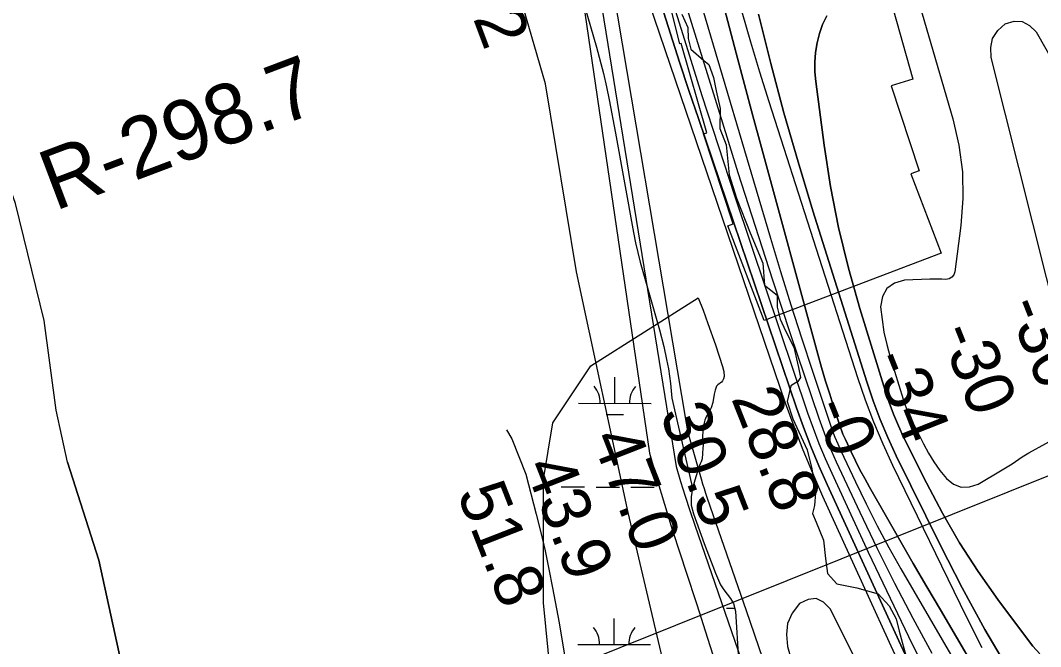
# Model space of a CAD drawing. Extents: x 3161615 to 3199515, y 867541 to 892976.
# Drawn here: x 3177748 to 3179153, y 886389 to 887253 of the extents above; entities that cross this region are included whole.
import ezdxf

# ---------------------------------------------------------------- set-up
doc = ezdxf.new("R2010")
doc.units = 0
for name, color, linetype in [('V-RIVR-EDGE', 7, 'Continuous'), ('V-RIVR-RANG', 7, 'Continuous'), ('V-RIVR-RANG-IDEN', 7, 'Continuous'), ('V-RRAP-RVMT', 7, 'Continuous'), ('V-SITE-VEGE', 7, 'Continuous'), ('V-TOPO-DPTH', 7, 'Continuous'), ('V-TOPO-MAJR', 7, 'Continuous'), ('V-TOPO-MINR', 7, 'Continuous'), ('V-TOPO-SHOR', 7, 'Continuous'), ('V-TOPO-WATR', 7, 'Continuous'), ('V-WETL-SWMP', 7, 'Continuous')]:
    doc.layers.add(name, color=color, linetype=linetype)

msp = doc.modelspace()

# ---------------------------------------------------------------- linework, layer by layer
at = {"layer": 'V-RIVR-EDGE'}
msp.add_lwpolyline([(3178659.2, 887261.7), (3178667.2, 887243.1), (3178667.7, 887227.8), (3178671.4, 887213.5), (3178689.5, 887197.7), (3178696.2, 887192), (3178702.8, 887174.3), (3178706.6, 887155.7), (3178711.8, 887131.4), (3178711.7, 887103.7), (3178720.2, 887081.3), (3178724.4, 887039.8), (3178734.4, 887007.8), (3178753.3, 886960.1), (3178770.9, 886918.1), (3178773.2, 886888), (3178790.3, 886874.1), (3178790.3, 886857.4), (3178794.5, 886840.7), (3178802.1, 886825), (3178813.5, 886802.5), (3178820.1, 886774.4), (3178822.5, 886760.6), (3178819.1, 886754.8), (3178809.5, 886749.1), (3178804.2, 886727.2), (3178812.3, 886703.4), (3178831.7, 886660.9), (3178838.4, 886634.6), (3178843.5, 886601.2), (3178842, 886584.1), (3178839.2, 886573.1), (3178844.4, 886560.7), (3178854.3, 886535.9), (3178857.1, 886510.6), (3178859.9, 886490.1), (3178872.8, 886475.7), (3178900.4, 886470.4), (3178929.5, 886462.2), (3178944.7, 886445.5), (3178954.7, 886427.4), (3178958.5, 886410.7), (3178969.3, 886372)], dxfattribs=at)
at = {"layer": 'V-RIVR-RANG'}
msp.add_line((3178432.3, 886331.3), (3179267.5, 886666.5), dxfattribs=at)
at = {"layer": 'V-RRAP-RVMT'}
for p, q in [((3178656.6, 887220.5), (3178624.6, 887347.5)), ((3178939.6, 887307.1), (3178977.3, 887171.9)), ((3178658.4, 887221), (3178656.6, 887220.5)), ((3178693.5, 887097.7), (3178658.4, 887221)), ((3178977.3, 887171.9), (3178947.4, 887162.8)), ((3178947.4, 887162.8), (3178986.2, 887045.4)), ((3178688.8, 887096.4), (3178693.5, 887097.7)), ((3178729.9, 886972.4), (3178688.8, 887096.4)), ((3178986.2, 887045.4), (3178974.8, 887041.4)), ((3178974.8, 887041.4), (3179016.5, 886931.7)), ((3178722.5, 886969.6), (3178729.9, 886972.4)), ((3178772.5, 886839.1), (3178722.5, 886969.6)), ((3179016.5, 886931.7), (3178772.5, 886839.1))]:
    msp.add_line(p, q, dxfattribs=at)
at = {"layer": 'V-SITE-VEGE'}
for points in [[(3178521, 887287.9), (3178541.5, 887215.9), (3178551, 887179.7), (3178555.2, 887161.5), (3178559, 887143.2), (3178567.7, 887097.5), (3178592.5, 886960.6), (3178595.3, 886946.2), (3178601.7, 886919.4), (3178628.3, 886826.3), (3178634.2, 886803), (3178638.2, 886785.4), (3178640.7, 886772.2), (3178643.6, 886752.2), (3178645.4, 886732), (3178673.9, 886607.7), (3178671.8, 886595.9), (3178671.9, 886584.2), (3178675, 886572.6), (3178690.1, 886531.6), (3178705.5, 886490.6), (3178712.4, 886474.3), (3178716.8, 886467.4), (3178726.3, 886455.6), (3178730.5, 886448.7), (3178733.3, 886438.2), (3178737.3, 886371)], [(3177894.4, 886331.3), (3177855.9, 886508.4), (3177812.7, 886643.7), (3177797.2, 886715.3), (3177780.5, 886839.1), (3177740.9, 887000.3)]]:
    msp.add_lwpolyline(points, dxfattribs=at)
at = {"layer": 'V-TOPO-DPTH'}
for points in [[(3178947.2, 887410.6), (3179032.5, 887117.3), (3179040.7, 887080.9), (3179045.8, 887044.3), (3179046.3, 887007.3), (3179043.8, 886970.1), (3179035.4, 886906.3), (3179033.7, 886901.9), (3179031.2, 886898.6), (3179027.4, 886896.7), (3179022.9, 886895.8), (3179017.3, 886896), (3179011.8, 886896.1), (3179006.2, 886896.1), (3179000.7, 886896), (3178965.9, 886894.7), (3178952.3, 886890.4), (3178941.7, 886883.4), (3178935.8, 886872.1), (3178933.1, 886858.1), (3178935, 886840.5), (3178937.7, 886823), (3178941.5, 886805.8), (3178946.2, 886788.7), (3178964.2, 886730.5), (3178966.5, 886723.7), (3178968.9, 886717.1), (3178971.7, 886710.5), (3178974.7, 886704), (3178992.2, 886668.8), (3178999, 886656.2), (3179006.4, 886643.9), (3179014.8, 886632.3), (3179023.7, 886621), (3179033.6, 886613.5), (3179044.1, 886609.3), (3179055.4, 886609.8), (3179067.3, 886613.5), (3179100.6, 886632.9), (3179105.3, 886635.7), (3179109.9, 886638.6), (3179114.4, 886641.6), (3179118.9, 886644.8), (3179123.4, 886647.9), (3179128, 886650.9), (3179132.6, 886653.7), (3179137.4, 886656.4), (3179184, 886682.2)], [(3178947.2, 887410.6), (3179032.5, 887117.3), (3179040.7, 887080.9), (3179045.8, 887044.3), (3179046.3, 887007.3), (3179043.8, 886970.1), (3179035.4, 886906.3), (3179033.7, 886901.9), (3179031.2, 886898.6), (3179027.4, 886896.7), (3179022.9, 886895.8), (3179017.3, 886896), (3179011.8, 886896.1), (3179006.2, 886896.1), (3179000.7, 886896), (3178965.9, 886894.7), (3178952.3, 886890.4), (3178941.7, 886883.4), (3178935.8, 886872.1), (3178933.1, 886858.1), (3178935, 886840.5), (3178937.7, 886823), (3178941.5, 886805.8), (3178946.2, 886788.7), (3178964.2, 886730.5), (3178966.5, 886723.7), (3178968.9, 886717.1), (3178971.7, 886710.5), (3178974.7, 886704), (3178992.2, 886668.8), (3178999, 886656.2), (3179006.4, 886643.9), (3179014.8, 886632.3), (3179023.7, 886621), (3179033.6, 886613.5), (3179044.1, 886609.3), (3179055.4, 886609.8), (3179067.3, 886613.5), (3179100.6, 886632.9), (3179105.3, 886635.7), (3179109.9, 886638.6), (3179114.4, 886641.6), (3179118.9, 886644.8), (3179123.4, 886647.9), (3179128, 886650.9), (3179132.6, 886653.7), (3179137.4, 886656.4), (3179184, 886682.2)], [(3178653.4, 887311.8), (3178713.2, 887117.6), (3178736.4, 887043.3), (3178760, 886969.1), (3178784.1, 886895.1), (3178808.6, 886821.2), (3178847.8, 886704.5), (3178853.3, 886689.1), (3178859.1, 886673.9), (3178865.4, 886658.8), (3178872, 886643.9), (3178904.4, 886574.6), (3178928, 886525.4), (3178952.2, 886476.6), (3178977.6, 886428.3), (3179003.6, 886380.4)], [(3178653.4, 887311.8), (3178713.2, 887117.6), (3178736.4, 887043.3), (3178760, 886969.1), (3178784.1, 886895.1), (3178808.6, 886821.2), (3178847.8, 886704.5), (3178853.3, 886689.1), (3178859.1, 886673.9), (3178865.4, 886658.8), (3178872, 886643.9), (3178904.4, 886574.6), (3178928, 886525.4), (3178952.2, 886476.6), (3178977.6, 886428.3), (3179003.6, 886380.4)], [(3178705.6, 887316.3), (3178722.6, 887251.4), (3178734, 887207.9), (3178745.5, 887164.5), (3178757.2, 887121.1), (3178768.9, 887077.8), (3178846.5, 886792.6), (3178851.7, 886774.1), (3178857.1, 886755.6), (3178862.9, 886737.3), (3178868.8, 886719), (3178878.3, 886690.3), (3178879.7, 886686.4), (3178881.2, 886682.5), (3178882.8, 886678.7), (3178884.5, 886675), (3178892.5, 886657.7), (3178898.5, 886645.4), (3178904.6, 886633.2), (3178911.1, 886621.2), (3178917.7, 886609.3), (3178941, 886568.5), (3178959.6, 886536.2), (3178978.1, 886504.1), (3178996.8, 886471.9), (3179015.6, 886439.8), (3179084.9, 886321.6)], [(3179084.9, 886321.6), (3179015.6, 886439.8), (3178996.8, 886471.9), (3178978.1, 886504.1), (3178959.6, 886536.2), (3178941, 886568.5), (3178917.7, 886609.3), (3178911.1, 886621.2), (3178904.6, 886633.2), (3178898.5, 886645.4), (3178892.5, 886657.7), (3178884.5, 886675), (3178882.8, 886678.7), (3178881.2, 886682.5), (3178879.7, 886686.4), (3178878.3, 886690.3), (3178868.8, 886719), (3178862.9, 886737.3), (3178857.1, 886755.6), (3178851.7, 886774.1), (3178846.5, 886792.6), (3178768.9, 887077.8), (3178757.2, 887121.1), (3178745.5, 887164.5), (3178734, 887207.9), (3178722.6, 887251.4), (3178705.6, 887316.3)], [(3178981.2, 886348.1), (3178961.1, 886391.3), (3178859.3, 886612.7), (3178847.8, 886638.8), (3178836.9, 886665.1), (3178826.7, 886691.8), (3178817.1, 886718.7), (3178681.9, 887117.6), (3178668.9, 887156.4), (3178656, 887195.3), (3178643.5, 887234.3), (3178631.1, 887273.3)], [(3179109.8, 886356.8), (3179076.5, 886413.1), (3179045.3, 886470.5), (3179015.5, 886528.8), (3178954.7, 886652.5), (3178943.2, 886677.5), (3178932.4, 886702.7), (3178922.8, 886728.4), (3178914, 886754.4), (3178839.7, 886990.5), (3178819.3, 887057.8), (3178799.8, 887125.4), (3178781.7, 887193.5), (3178764.6, 887261.7)], [(3179109.8, 886356.8), (3179076.5, 886413.1), (3179045.3, 886470.5), (3179015.5, 886528.8), (3178954.7, 886652.5), (3178943.2, 886677.5), (3178932.4, 886702.7), (3178922.8, 886728.4), (3178914, 886754.4), (3178839.7, 886990.5), (3178819.3, 887057.8), (3178799.8, 887125.4), (3178781.7, 887193.5), (3178764.6, 887261.7)], [(3178858.8, 887259.3), (3178853.1, 887247.4), (3178848.8, 887234.8), (3178845.4, 887221.9), (3178843.4, 887208.7), (3178842.3, 887195.4), (3178842.5, 887182.1), (3178843.6, 887168.8), (3178855.1, 887080.8), (3178864, 887023.8), (3178874.9, 886967.2), (3178888.6, 886911.2), (3178904.2, 886855.6), (3178939.2, 886742.5), (3178944.7, 886726.1), (3178950.7, 886709.9), (3178957.5, 886694), (3178964.8, 886678.3), (3178996.1, 886615.1), (3179018.2, 886573.3), (3179041.8, 886532.3), (3179067.5, 886492.8), (3179094.7, 886454.1), (3179134, 886401.2), (3179143, 886390), (3179152.6, 886379.4)], [(3179152.6, 886379.4), (3179143, 886390), (3179134, 886401.2), (3179094.7, 886454.1), (3179067.5, 886492.8), (3179041.8, 886532.3), (3179018.2, 886573.3), (3178996.1, 886615.1), (3178964.8, 886678.3), (3178957.5, 886694), (3178950.7, 886709.9), (3178944.7, 886726.1), (3178939.2, 886742.5), (3178904.2, 886855.6), (3178888.6, 886911.2), (3178874.9, 886967.2), (3178864, 887023.8), (3178855.1, 887080.8), (3178843.6, 887168.8), (3178842.5, 887182.1), (3178842.3, 887195.4), (3178843.4, 887208.7), (3178845.4, 887221.9), (3178848.8, 887234.8), (3178853.1, 887247.4), (3178858.8, 887259.3)], [(3179180.9, 886821.5), (3179085.4, 887201.6), (3179084.8, 887215.5), (3179087.3, 887228.1), (3179094.5, 887238.8), (3179104.7, 887248.2), (3179117, 887251.7), (3179128.3, 887251.6), (3179138.2, 887246.1), (3179147.2, 887237.1), (3179339.8, 886898.5)], [(3179180.9, 886821.5), (3179085.4, 887201.6), (3179084.8, 887215.5), (3179087.3, 887228.1), (3179094.5, 887238.8), (3179104.7, 887248.2), (3179117, 887251.7), (3179128.3, 887251.6), (3179138.2, 887246.1), (3179147.2, 887237.1), (3179339.8, 886898.5)]]:
    msp.add_lwpolyline(points, dxfattribs=at)
at = {"layer": 'V-TOPO-MAJR'}
msp.add_lwpolyline([(3178543.7, 887302.6), (3178651.5, 886637.5), (3178657.4, 886617.2), (3178663.6, 886597), (3178670.1, 886576.8), (3178676.9, 886556.7), (3178792.2, 886221.9)], dxfattribs=at)
at = {"layer": 'V-TOPO-MINR'}
for points in [[(3178260.7, 888200.3), (3178369.3, 887886.8), (3178382.5, 887849), (3178395.8, 887811.2), (3178409.4, 887773.4), (3178423.1, 887735.7), (3178440.4, 887688.6), (3178461.7, 887630), (3178482.8, 887571.3), (3178503.5, 887512.4), (3178523.9, 887453.5), (3178540, 887406.8), (3178551.8, 887371), (3178665.3, 886697.4), (3178666.4, 886689.4), (3178668.2, 886681.5), (3178685.8, 886620.6), (3178687.7, 886613.9), (3178689.8, 886607.3), (3178691.9, 886600.7), (3178694.1, 886594.1), (3178747.6, 886439), (3178770.2, 886373.3)], [(3178947.2, 887410.6), (3179032.5, 887117.3), (3179040.7, 887080.9), (3179045.8, 887044.3), (3179046.3, 887007.3), (3179043.8, 886970.1), (3179035.4, 886906.3), (3179033.7, 886901.9), (3179031.2, 886898.6), (3179027.4, 886896.7), (3179022.9, 886895.8), (3179017.3, 886896), (3179011.8, 886896.1), (3179006.2, 886896.1), (3179000.7, 886896), (3178965.9, 886894.7), (3178952.3, 886890.4), (3178941.7, 886883.4), (3178935.8, 886872.1), (3178933.1, 886858.1), (3178935, 886840.5), (3178937.7, 886823), (3178941.5, 886805.8), (3178946.2, 886788.7), (3178964.2, 886730.5), (3178966.5, 886723.7), (3178968.9, 886717.1), (3178971.7, 886710.5), (3178974.7, 886704), (3178992.2, 886668.8), (3178999, 886656.2), (3179006.4, 886643.9), (3179014.8, 886632.3), (3179023.7, 886621), (3179033.6, 886613.5), (3179044.1, 886609.3), (3179055.4, 886609.8), (3179067.3, 886613.5), (3179100.6, 886632.9), (3179105.3, 886635.7), (3179109.9, 886638.6), (3179114.4, 886641.6), (3179118.9, 886644.8), (3179123.4, 886647.9), (3179128, 886650.9), (3179132.6, 886653.7), (3179137.4, 886656.4), (3179184, 886682.2)], [(3178633.2, 887321.8), (3178665.1, 887218.7), (3178686.9, 887149.6), (3178709, 887080.5), (3178731.6, 887011.6), (3178754.5, 886942.8), (3178832.5, 886711.6), (3178840, 886690.5), (3178848, 886669.5), (3178856.6, 886648.8), (3178865.7, 886628.3), (3178916.1, 886519.5), (3178946.1, 886456), (3178976.7, 886392.7), (3179008.2, 886329.9)], [(3178705.6, 887316.3), (3178722.6, 887251.4), (3178734, 887207.9), (3178745.5, 887164.5), (3178757.2, 887121.1), (3178768.9, 887077.8), (3178846.5, 886792.6), (3178851.7, 886774.1), (3178857.1, 886755.6), (3178862.9, 886737.3), (3178868.8, 886719), (3178878.3, 886690.3), (3178879.7, 886686.4), (3178881.2, 886682.5), (3178882.8, 886678.7), (3178884.5, 886675), (3178892.5, 886657.7), (3178898.5, 886645.4), (3178904.6, 886633.2), (3178911.1, 886621.2), (3178917.7, 886609.3), (3178941, 886568.5), (3178959.6, 886536.2), (3178978.1, 886504.1), (3178996.8, 886471.9), (3179015.6, 886439.8), (3179084.9, 886321.6)], [(3178520.7, 887295), (3178614.6, 886656.1), (3178624.7, 886620.9), (3178635.1, 886585.7), (3178646, 886550.7), (3178657.2, 886515.8), (3178664.7, 886493.3), (3178679.7, 886447.2), (3178694.6, 886401), (3178709.2, 886354.8)], [(3178606.7, 887298.1), (3178801.7, 886725.7), (3178813.4, 886693.1), (3178825.7, 886660.7), (3178839, 886628.8), (3178852.9, 886597), (3179007.8, 886257.4)], [(3178679.1, 887298.6), (3178781.3, 886952.8), (3178795.2, 886906.7), (3178809.4, 886860.8), (3178824.1, 886815), (3178839.1, 886769.3), (3178863.1, 886697.4), (3178866.5, 886687.8), (3178870.1, 886678.2), (3178874.1, 886668.8), (3178878.3, 886659.4), (3178898.3, 886616.6), (3178913.1, 886586.2), (3178928.4, 886556), (3178944.4, 886526.2), (3178961.1, 886496.7), (3179074.8, 886300.9)], [(3178631.1, 887273.3), (3178643.5, 887234.3), (3178656, 887195.3), (3178668.9, 887156.4), (3178681.9, 887117.6), (3178817.1, 886718.7), (3178826.7, 886691.8), (3178836.9, 886665.1), (3178847.8, 886638.8), (3178859.3, 886612.7), (3178961.1, 886391.3), (3178981.2, 886348.1)], [(3178741.9, 887264.9), (3178753.6, 887223.4), (3178766, 887182.1), (3178778.9, 887141), (3178901.1, 886760.3), (3178911.7, 886729.5), (3178923.1, 886699.1), (3178935.9, 886669.1), (3178949.5, 886639.5), (3179050.8, 886430.9), (3179072.4, 886388.1)], [(3178764.6, 887261.7), (3178781.7, 887193.5), (3178799.8, 887125.4), (3178819.3, 887057.8), (3178839.7, 886990.5), (3178914, 886754.4), (3178922.8, 886728.4), (3178932.4, 886702.7), (3178943.2, 886677.5), (3178954.7, 886652.5), (3179015.5, 886528.8), (3179045.3, 886470.5), (3179076.5, 886413.1), (3179109.8, 886356.8)], [(3179152.6, 886379.4), (3179143, 886390), (3179134, 886401.2), (3179094.7, 886454.1), (3179067.5, 886492.8), (3179041.8, 886532.3), (3179018.2, 886573.3), (3178996.1, 886615.1), (3178964.8, 886678.3), (3178957.5, 886694), (3178950.7, 886709.9), (3178944.7, 886726.1), (3178939.2, 886742.5), (3178904.2, 886855.6), (3178888.6, 886911.2), (3178874.9, 886967.2), (3178864, 887023.8), (3178855.1, 887080.8), (3178843.6, 887168.8), (3178842.5, 887182.1), (3178842.3, 887195.4), (3178843.4, 887208.7), (3178845.4, 887221.9), (3178848.8, 887234.8), (3178853.1, 887247.4), (3178858.8, 887259.3)], [(3179180.9, 886821.5), (3179085.4, 887201.6), (3179084.8, 887215.5), (3179087.3, 887228.1), (3179094.5, 887238.8), (3179104.7, 887248.2), (3179117, 887251.7), (3179128.3, 887251.6), (3179138.2, 887246.1), (3179147.2, 887237.1), (3179339.8, 886898.5)], [(3178417.7, 886688.1), (3178424.9, 886675.7), (3178444.1, 886627), (3178458.5, 886571.8), (3178464.8, 886546.6), (3178470.8, 886521.3), (3178476.1, 886495.9), (3178481.1, 886470.4), (3178490, 886422.1), (3178497.7, 886377.4), (3178500.7, 886359)], [(3178997.5, 886174.4), (3178863.6, 886441.2), (3178854.3, 886450.5), (3178844.3, 886455.6), (3178833.1, 886454.3), (3178821.2, 886448.7), (3178811.3, 886435.5), (3178804.7, 886421.3), (3178803.2, 886405.8), (3178804.9, 886389.4), (3178883, 886118.2)]]:
    msp.add_lwpolyline(points, dxfattribs=at)
at = {"layer": 'V-TOPO-SHOR'}
for points in [[(3177812.7, 886643.7), (3177797.2, 886715.3), (3177780.5, 886839.1), (3177740.9, 887000.3), (3177687.6, 887150.7), (3177672.6, 887186.2), (3177668.6, 887207.3), (3177665.6, 887236.2), (3177625.3, 887429.2), (3177622.4, 887493.2), (3177626, 887508.1), (3177633.4, 887525.6), (3177635.1, 887545.5), (3177615, 887639.8), (3177572.8, 887779.1), (3177557.1, 887893.8), (3177533.9, 887991.5), (3177529.3, 888007.8), (3177525.2, 888023.9), (3177521.4, 888036.8), (3177520.2, 888047.6), (3177520.8, 888055.3), (3177524.4, 888060.3), (3177526.3, 888068.2)], [(3178937.8, 884996.7), (3178841.1, 885319.5), (3178784.2, 885579.1), (3178727.1, 885781.1), (3178684.5, 886011.8), (3178656.3, 886271.4), (3178585.1, 886574.3), (3178513.9, 886906), (3178471.4, 887165.6), (3178400, 887410.8), (3178256.7, 887713.9), (3178184.9, 887800.6), (3178141.8, 887858.4), (3178055.6, 887945.1), (3178012.4, 887988.5), (3177998.2, 888046.2)], [(3177812.7, 886643.7), (3177855.9, 886508.4), (3177894.4, 886331.3)]]:
    msp.add_lwpolyline(points, dxfattribs=at)
at = {"layer": 'V-TOPO-WATR'}
msp.add_lwpolyline([(3178653.4, 887311.8), (3178713.2, 887117.6), (3178736.4, 887043.3), (3178760, 886969.1), (3178784.1, 886895.1), (3178808.6, 886821.2), (3178847.8, 886704.5), (3178853.3, 886689.1), (3178859.1, 886673.9), (3178865.4, 886658.8), (3178872, 886643.9), (3178904.4, 886574.6), (3178928, 886525.4), (3178952.2, 886476.6), (3178977.6, 886428.3), (3179003.6, 886380.4)], dxfattribs=at)
at = {"layer": 'V-WETL-SWMP'}
for p, q in [((3178566.9, 886724.8), (3178567, 886760.8)), ((3178516.9, 886724.9), (3178616.9, 886724.7)), ((3178554.8, 886709.4), (3178578.8, 886709.3)), ((3178493.1, 886609.6), (3178525.1, 886609.5)), ((3178541.1, 886609.4), (3178573.1, 886609.4)), ((3178589.1, 886609.3), (3178621.1, 886609.2)), ((3178720.7, 886442.4), (3178732.2, 886442.4)), ((3178566, 886392.1), (3178566.1, 886428.1)), ((3178516, 886392.3), (3178616, 886392))]:
    msp.add_line(p, q, dxfattribs=at)
msp.add_lwpolyline([(3178481.4, 886319.2), (3178468.4, 886449.8), (3178468.4, 886619.7), (3178481.4, 886698.1), (3178533.7, 886776.4), (3178681.7, 886870.5), (3178688.4, 886853.3), (3178695, 886835.1), (3178705.4, 886805.3), (3178715.4, 886775.4), (3178716.9, 886768.7), (3178717.4, 886762), (3178716.7, 886758.7), (3178715.1, 886755.7), (3178713.8, 886754.1), (3178708.7, 886750.5), (3178707.1, 886748.4), (3178705.1, 886743), (3178703.8, 886737.4), (3178701.8, 886725.9), (3178699.6, 886718.6), (3178696.3, 886712.3), (3178692.7, 886706), (3178690.9, 886701.6), (3178689.4, 886696.2), (3178688.4, 886690.8), (3178687.4, 886679.8), (3178687.8, 886673.6), (3178688.4, 886667.3), (3178688.3, 886663.2), (3178687, 886648.1), (3178685.8, 886644), (3178684.3, 886641.2), (3178683.1, 886638.1), (3178677.1, 886618.8), (3178673.9, 886607.7), (3178671.8, 886595.9), (3178671.9, 886584.2), (3178675, 886572.6), (3178690.1, 886531.6), (3178705.5, 886490.6), (3178712.4, 886474.3), (3178716.8, 886467.4), (3178726.3, 886455.6), (3178730.5, 886448.7), (3178733.3, 886438.2), (3178737.3, 886371)], dxfattribs=at)
for centre, start, end in [((3178511.6, 886725.4), 359.0699, 40.6135), ((3178622.1, 886725.1), 139.0699, 180.6135), ((3178510.7, 886392.8), 359.0699, 40.6135), ((3178621.2, 886392.5), 139.0699, 180.6135)]:
    msp.add_arc(centre, 35.2, start, end, dxfattribs=at)

# ---------------------------------------------------------------- texts
at = {"layer": 'V-RIVR-RANG'}
for s, rotation, p in [('44.2', 290.5683, (3178327.3, 887372.8)), ('-30', 291.5706, (3179106.2, 886860)), ('-30', 291.5706, (3179013.2, 886823.4)), ('-34', 291.5706, (3178920.5, 886785.8)), ('28.8', 291.5706, (3178726.7, 886732)), ('30.5', 291.3183, (3178628.1, 886710.7)), ('-0', 291.5706, (3178839.1, 886719.8)), ('47.0', 291.3183, (3178534, 886676.8)), ('43.9', 291.3183, (3178441.9, 886637.8)), ('51.8', 291.3183, (3178348.9, 886600.9))]:
    msp.add_text(s, height=67, rotation=rotation, dxfattribs=at).set_placement(p)
at = {"layer": 'V-RIVR-RANG-IDEN'}
msp.add_text('R-298.7', height=83, rotation=20.7078, dxfattribs=at).set_placement((3177795.2, 886989.7))

doc.saveas('drawing.dxf')
